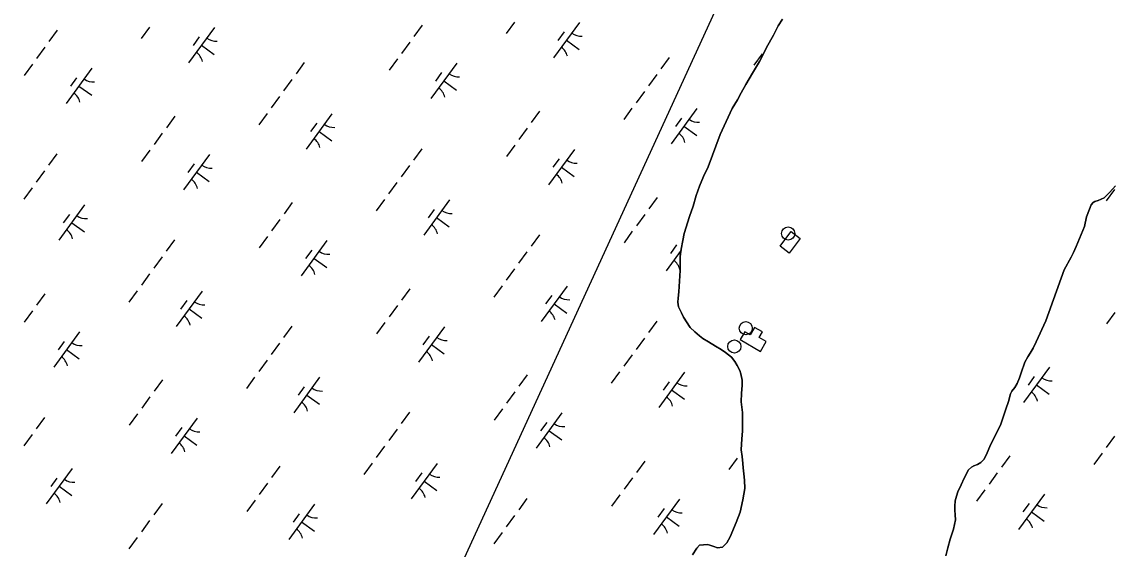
# Model space of a CAD drawing. Extents: x 3905714 to 3926767, y 183354 to 205755.
# Drawn here: x 3916850 to 3918098, y 188757 to 189359 of the extents above; entities that cross this region are included whole.
import ezdxf

# ---------------------------------------------------------------- set-up
doc = ezdxf.new("R2010")
doc.units = 0
for name, color, linetype in [('V-CHAN-DOCK', 7, 'Continuous'), ('V-DOMW-TANK', 7, 'Continuous'), ('V-TOPO-SHOR', 7, 'Continuous'), ('V-UTIL-LINE', 7, 'Continuous'), ('V-WETL-SWMP', 7, 'Continuous')]:
    doc.layers.add(name, color=color, linetype=linetype)

msp = doc.modelspace()

# ---------------------------------------------------------------- linework, layer by layer
at = {"layer": 'V-CHAN-DOCK'}
for points in [[(3917717.7, 189105.5), (3917728.6, 189119.6), (3917738.9, 189111.7), (3917726.2, 189095.2), (3917715.9, 189103.1)], [(3917670.2, 188996.4), (3917693.3, 188982.9), (3917700, 188994.3), (3917692.1, 188998.9), (3917695.7, 189005.1), (3917686.6, 189010.4), (3917681.6, 189001.9), (3917675.5, 189005.4)]]:
    msp.add_lwpolyline(points, close=True, dxfattribs=at)
at = {"layer": 'V-DOMW-TANK'}
for centre in [(3917725, 189117.5), (3917676.6, 189009.4), (3917663.6, 188988.6)]:
    msp.add_circle(centre, 7.5, dxfattribs=at)
at = {"layer": 'V-TOPO-SHOR'}
for points in [[(3917606.3, 189117.5), (3917612.3, 189136.8), (3917616.4, 189148.7), (3917619.9, 189160.8), (3917623.7, 189171.6), (3917628.2, 189182.6), (3917633.6, 189193.6), (3917647.5, 189230.5), (3917661.3, 189260.1), (3917667.1, 189270), (3917671.4, 189277.9), (3917676.8, 189287.6), (3917684.5, 189300.4), (3917692.3, 189313.7), (3917696.4, 189321.6), (3917700.3, 189329.6), (3917708.3, 189343.9), (3917713.7, 189354.3), (3917718.4, 189361.9)], [(3917905.1, 188749.7), (3917907.5, 188759), (3917910.2, 188768.8), (3917913.7, 188780), (3917916.2, 188790.9), (3917915.9, 188796.7), (3917915.5, 188801.7), (3917915.2, 188806.3), (3917915.7, 188812.4), (3917917.2, 188818), (3917918.9, 188822.6), (3917922.5, 188830.6), (3917926.1, 188838.5), (3917931.1, 188847.8), (3917934.4, 188851), (3917937, 188852.6), (3917941.2, 188854), (3917944.9, 188856.1), (3917948.5, 188859.5), (3917951.2, 188864.7), (3917956.3, 188877.2), (3917967.5, 188898.8), (3917973.4, 188917.2), (3917976.5, 188925.9), (3917979, 188934.5), (3917980.6, 188937.6), (3917983.8, 188941.9), (3917986.6, 188946.2), (3917989.2, 188952.9), (3917991.1, 188958.5), (3917995.3, 188970.5), (3917998.6, 188976.7), (3918001.4, 188981), (3918004.8, 188986.5), (3918008.3, 188994), (3918019.3, 189018), (3918040.1, 189076), (3918048.1, 189090.3), (3918051, 189095.9), (3918053.9, 189102.7), (3918063.5, 189125.5), (3918065.7, 189136.3), (3918066.3, 189138.5), (3918070.9, 189150.3), (3918073.3, 189153), (3918075.1, 189153.9), (3918079.1, 189155.1), (3918085.7, 189158.3), (3918092.3, 189164.5), (3918098.8, 189171.9)], [(3917615.9, 188750.8), (3917620.9, 188758.3), (3917623.8, 188761.8), (3917632.8, 188762.8), (3917635.6, 188761.8), (3917640, 188760.2), (3917644.4, 188758.9), (3917650, 188759.5), (3917655.1, 188764.5), (3917658.7, 188771.3), (3917665.8, 188787.6), (3917670.2, 188799.6), (3917673.2, 188813.8), (3917675.6, 188826.6), (3917675.3, 188836.1), (3917674.4, 188843.1), (3917673.7, 188850.3), (3917673.4, 188855.2), (3917672.5, 188863.1), (3917671.5, 188870.8), (3917672.3, 188883.2), (3917673.1, 188891.8), (3917672.9, 188913.2), (3917671.5, 188925.4), (3917671.8, 188935.4), (3917672.6, 188944.1), (3917672.6, 188950.2), (3917671.1, 188957.2), (3917669.8, 188961.3), (3917666.7, 188966.7), (3917664, 188971.4), (3917660.5, 188976.2), (3917653.4, 188981.7), (3917648.7, 188985), (3917642.1, 188989), (3917634.2, 188993.7), (3917627.8, 188997.5), (3917623.7, 189000.7), (3917618.5, 189005.1), (3917613.2, 189010.2), (3917605.6, 189022), (3917603.1, 189026.9), (3917600, 189033.9), (3917599, 189039.2), (3917599.3, 189043.8), (3917600.4, 189050.9), (3917601.6, 189075.3), (3917601.6, 189084.7), (3917601.9, 189091.4), (3917603, 189099.7), (3917604.8, 189109.6), (3917606.3, 189117.5)]]:
    msp.add_lwpolyline(points, dxfattribs=at)
at = {"layer": 'V-UTIL-LINE'}
msp.add_lwpolyline([(3915141.9, 186857.8), (3915602.3, 187412.4), (3917208.6, 188427.2), (3918201.9, 190592.4), (3918499.5, 191341.7), (3918705.2, 192156.6), (3920335.2, 195367.3), (3921815.2, 198099.7), (3922187.2, 198661.6)], dxfattribs=at)
at = {"layer": 'V-WETL-SWMP'}
for p, q in [((3917412.5, 189358.6), (3917403.1, 189345.7)), ((3917486.7, 189358.2), (3917457.2, 189317.9)), ((3917718.4, 189361.9), (3917713.7, 189354.3)), ((3916890.4, 189349.5), (3916881, 189336.6)), ((3916995.9, 189352.8), (3916986.4, 189339.8)), ((3917070, 189352.4), (3917040.5, 189312.1)), ((3917307.1, 189355.3), (3917297.7, 189342.4)), ((3917469.3, 189347.5), (3917462.2, 189337.8)), ((3917708.3, 189343.9), (3917700.3, 189329.6)), ((3917713.7, 189354.3), (3917708.3, 189343.9)), ((3917052.6, 189341.7), (3917045.5, 189332)), ((3917055.3, 189332.3), (3917069.8, 189321.6)), ((3917292.9, 189335.9), (3917283.5, 189323)), ((3917471.9, 189338.1), (3917486.5, 189327.4)), ((3916876.3, 189330.1), (3916866.8, 189317.2)), ((3917589.3, 189318.4), (3917579.8, 189305.4)), ((3917695.4, 189322.4), (3917686, 189309.5)), ((3917696.4, 189321.6), (3917692.3, 189313.7)), ((3917700.3, 189329.6), (3917696.4, 189321.6)), ((3916862.1, 189310.7), (3916852.6, 189297.8)), ((3916930.1, 189305.9), (3916900.5, 189265.6)), ((3917172.6, 189312.5), (3917163.1, 189299.6)), ((3917278.8, 189316.6), (3917269.3, 189303.7)), ((3917346.8, 189311.7), (3917317.2, 189271.4)), ((3917692.3, 189313.7), (3917684.5, 189300.4)), ((3916912.6, 189295.1), (3916905.5, 189285.5)), ((3917158.4, 189293.2), (3917149, 189280.3)), ((3917329.3, 189301), (3917322.2, 189291.3)), ((3917575.1, 189299), (3917565.6, 189286.1)), ((3917684.5, 189300.4), (3917676.8, 189287.6)), ((3916915.3, 189285.7), (3916929.8, 189275.1)), ((3917332, 189291.6), (3917346.5, 189280.9)), ((3917676.8, 189287.6), (3917671.4, 189277.9)), ((3917144.2, 189273.8), (3917134.8, 189260.9)), ((3917560.9, 189279.6), (3917551.4, 189266.7)), ((3917667.1, 189270), (3917661.3, 189260.1)), ((3917671.4, 189277.9), (3917667.1, 189270)), ((3917441.3, 189257), (3917431.8, 189244.1)), ((3917546.7, 189260.3), (3917537.3, 189247.4)), ((3917620.9, 189259.9), (3917591.3, 189219.6)), ((3917661.3, 189260.1), (3917647.5, 189230.5)), ((3917024.6, 189251.2), (3917015.2, 189238.2)), ((3917130, 189254.4), (3917120.6, 189241.5)), ((3917204.2, 189254.1), (3917174.7, 189213.8)), ((3917186.8, 189243.4), (3917179.7, 189233.7)), ((3917603.4, 189249.2), (3917596.4, 189239.5)), ((3917010.4, 189231.8), (3917001, 189218.9)), ((3917189.4, 189234), (3917204, 189223.3)), ((3917427.1, 189237.6), (3917417.7, 189224.7)), ((3917606.1, 189239.8), (3917620.6, 189229.1)), ((3917412.9, 189218.3), (3917403.5, 189205.4)), ((3917647.5, 189230.5), (3917633.6, 189193.6)), ((3916890.1, 189208.4), (3916880.6, 189195.5)), ((3916996.3, 189212.4), (3916986.8, 189199.5)), ((3917064.3, 189207.6), (3917034.7, 189167.3)), ((3917306.8, 189214.2), (3917297.3, 189201.3)), ((3917480.9, 189213.4), (3917451.4, 189173.1)), ((3917046.8, 189196.8), (3917039.7, 189187.2)), ((3917292.6, 189194.9), (3917283.1, 189182)), ((3917463.5, 189202.7), (3917456.4, 189193)), ((3917466.2, 189193.3), (3917480.7, 189182.6)), ((3917633.6, 189193.6), (3917628.2, 189182.6)), ((3916875.9, 189189), (3916866.5, 189176.1)), ((3917049.5, 189187.4), (3917064, 189176.8)), ((3917628.2, 189182.6), (3917623.7, 189171.6)), ((3916861.7, 189169.7), (3916852.3, 189156.8)), ((3917278.4, 189175.5), (3917268.9, 189162.6)), ((3917623.7, 189171.6), (3917619.9, 189160.8)), ((3918098.8, 189171.9), (3918092.3, 189164.5)), ((3917264.2, 189156.1), (3917254.8, 189143.2)), ((3917338.4, 189155.8), (3917308.9, 189115.5)), ((3917575.5, 189158.7), (3917566, 189145.8)), ((3917619.9, 189160.8), (3917616.4, 189148.7)), ((3918085.7, 189158.3), (3918079.1, 189155.1)), ((3918092.3, 189164.5), (3918085.7, 189158.3)), ((3918097.6, 189167.8), (3918088.1, 189154.9)), ((3916921.7, 189150), (3916892.2, 189109.7)), ((3917158.8, 189152.8), (3917149.4, 189139.9)), ((3917321, 189145), (3917313.9, 189135.4)), ((3917616.4, 189148.7), (3917612.3, 189136.8)), ((3918070.9, 189150.3), (3918066.3, 189138.5)), ((3918073.3, 189153), (3918070.9, 189150.3)), ((3918075.1, 189153.9), (3918073.3, 189153)), ((3918079.1, 189155.1), (3918075.1, 189153.9)), ((3916904.3, 189139.2), (3916897.2, 189129.5)), ((3917144.6, 189133.5), (3917135.2, 189120.6)), ((3917323.6, 189135.6), (3917338.1, 189125)), ((3917561.3, 189139.3), (3917551.8, 189126.4)), ((3917612.3, 189136.8), (3917606.3, 189117.5)), ((3918065.7, 189136.3), (3918063.5, 189125.5)), ((3918066.3, 189138.5), (3918065.7, 189136.3)), ((3916907, 189129.8), (3916921.5, 189119.2)), ((3917547.1, 189120), (3917537.7, 189107)), ((3918063.5, 189125.5), (3918053.9, 189102.7)), ((3917024.3, 189110.1), (3917014.8, 189097.2)), ((3917130.4, 189114.1), (3917121, 189101.2)), ((3917198.4, 189109.3), (3917168.9, 189069)), ((3917441, 189115.9), (3917431.5, 189103)), ((3917604.8, 189109.6), (3917603, 189099.7)), ((3917606.3, 189117.5), (3917604.8, 189109.6)), ((3917181, 189098.5), (3917173.9, 189088.8)), ((3917426.8, 189096.6), (3917417.3, 189083.6)), ((3917602.8, 189098.3), (3917585.6, 189074.8)), ((3917597.7, 189104.4), (3917590.6, 189094.7)), ((3917600.3, 189095), (3917602.2, 189093.6)), ((3917603, 189099.7), (3917601.9, 189091.4)), ((3918051, 189095.9), (3918048.1, 189090.3)), ((3918053.9, 189102.7), (3918051, 189095.9)), ((3917010.1, 189090.7), (3917000.6, 189077.8)), ((3917183.7, 189089.1), (3917198.2, 189078.5)), ((3917601.9, 189091.4), (3917601.6, 189084.7)), ((3917601.6, 189084.7), (3917601.6, 189075.3)), ((3918048.1, 189090.3), (3918040.1, 189076)), ((3916995.9, 189071.4), (3916986.5, 189058.5)), ((3917412.6, 189077.2), (3917403.1, 189064.3)), ((3917601.6, 189075.3), (3917600.4, 189050.9)), ((3918040.1, 189076), (3918019.3, 189018)), ((3917398.4, 189057.8), (3917388.9, 189044.9)), ((3917472.6, 189057.5), (3917443, 189017.2)), ((3916876.3, 189048.7), (3916866.9, 189035.8)), ((3916981.7, 189052), (3916972.3, 189039.1)), ((3917055.9, 189051.7), (3917026.4, 189011.3)), ((3917293, 189054.5), (3917283.5, 189041.6)), ((3917455.1, 189046.7), (3917448, 189037.1)), ((3917599.3, 189043.8), (3917599, 189039.2)), ((3917600.4, 189050.9), (3917599.3, 189043.8)), ((3917038.5, 189040.9), (3917031.4, 189031.2)), ((3917041.1, 189031.5), (3917055.7, 189020.9)), ((3917278.8, 189035.2), (3917269.3, 189022.3)), ((3917457.8, 189037.3), (3917472.3, 189026.7)), ((3917599, 189039.2), (3917600, 189033.9)), ((3917600, 189033.9), (3917603.1, 189026.9)), ((3916862.1, 189029.4), (3916852.7, 189016.4)), ((3917603.1, 189026.9), (3917605.6, 189022)), ((3917605.6, 189022), (3917613.2, 189010.2)), ((3918098, 189027.5), (3918088.5, 189014.6)), ((3917158.5, 189011.8), (3917149, 188998.9)), ((3917264.6, 189015.8), (3917255.2, 189002.9)), ((3917332.6, 189011), (3917303.1, 188970.7)), ((3917575.1, 189017.6), (3917565.7, 189004.7)), ((3917613.2, 189010.2), (3917618.5, 189005.1)), ((3918019.3, 189018), (3918008.3, 188994)), ((3916916, 189005.2), (3916886.4, 188964.8)), ((3916898.5, 188994.4), (3916891.4, 188984.7)), ((3917315.2, 189000.2), (3917308.1, 188990.5)), ((3917560.9, 188998.2), (3917551.5, 188985.3)), ((3917618.5, 189005.1), (3917623.7, 189000.7)), ((3917623.7, 189000.7), (3917627.8, 188997.5)), ((3917627.8, 188997.5), (3917634.2, 188993.7)), ((3917634.2, 188993.7), (3917642.1, 188989)), ((3918008.3, 188994), (3918004.8, 188986.5)), ((3916901.2, 188985), (3916915.7, 188974.4)), ((3917144.3, 188992.4), (3917134.8, 188979.5)), ((3917317.9, 188990.8), (3917332.4, 188980.2)), ((3917642.1, 188989), (3917648.7, 188985)), ((3917648.7, 188985), (3917653.4, 188981.7)), ((3917653.4, 188981.7), (3917660.5, 188976.2)), ((3918001.4, 188981), (3917998.6, 188976.7)), ((3918004.8, 188986.5), (3918001.4, 188981)), ((3917130.1, 188973.1), (3917120.6, 188960.2)), ((3917546.8, 188978.9), (3917537.3, 188966)), ((3917660.5, 188976.2), (3917664, 188971.4)), ((3917664, 188971.4), (3917666.7, 188966.7)), ((3917995.3, 188970.5), (3917991.1, 188958.5)), ((3917998.6, 188976.7), (3917995.3, 188970.5)), ((3917427.2, 188956.2), (3917417.7, 188943.3)), ((3917532.6, 188959.5), (3917523.1, 188946.6)), ((3917606.8, 188959.2), (3917577.2, 188918.9)), ((3917666.7, 188966.7), (3917669.8, 188961.3)), ((3917669.8, 188961.3), (3917671.1, 188957.2)), ((3917671.1, 188957.2), (3917672.6, 188950.2)), ((3917991.1, 188958.5), (3917989.2, 188952.9)), ((3918023.4, 188965), (3917993.9, 188924.7)), ((3917010.5, 188950.4), (3917001, 188937.5)), ((3917115.9, 188953.7), (3917106.4, 188940.8)), ((3917190.1, 188953.4), (3917160.5, 188913)), ((3917589.3, 188948.4), (3917582.2, 188938.8)), ((3917672.6, 188944.1), (3917671.8, 188935.4)), ((3917672.6, 188950.2), (3917672.6, 188944.1)), ((3917986.6, 188946.2), (3917983.8, 188941.9)), ((3917989.2, 188952.9), (3917986.6, 188946.2)), ((3918006, 188954.3), (3917998.9, 188944.6)), ((3918008.7, 188944.9), (3918023.2, 188934.2)), ((3916996.3, 188931.1), (3916986.9, 188918.1)), ((3917172.6, 188942.6), (3917165.5, 188932.9)), ((3917175.3, 188933.2), (3917189.8, 188922.6)), ((3917413, 188936.9), (3917403.5, 188924)), ((3917592, 188939), (3917606.5, 188928.4)), ((3917671.8, 188935.4), (3917671.5, 188925.4)), ((3917979, 188934.5), (3917976.5, 188925.9)), ((3917980.6, 188937.6), (3917979, 188934.5)), ((3917983.8, 188941.9), (3917980.6, 188937.6)), ((3917671.5, 188925.4), (3917672.9, 188913.2)), ((3917976.5, 188925.9), (3917973.4, 188917.2)), ((3916876, 188907.7), (3916866.5, 188894.7)), ((3916982.1, 188911.7), (3916972.7, 188898.8)), ((3917050.1, 188906.9), (3917020.6, 188866.5)), ((3917292.6, 188913.5), (3917283.2, 188900.6)), ((3917398.8, 188917.5), (3917389.3, 188904.6)), ((3917466.8, 188912.7), (3917437.3, 188872.4)), ((3917672.9, 188913.2), (3917673.1, 188891.8)), ((3917973.4, 188917.2), (3917967.5, 188898.8)), ((3917032.7, 188896.1), (3917025.6, 188886.4)), ((3917278.5, 188894.1), (3917269, 188881.2)), ((3917449.4, 188901.9), (3917442.3, 188892.2)), ((3917967.5, 188898.8), (3917956.3, 188877.2)), ((3916861.8, 188888.3), (3916852.3, 188875.4)), ((3917035.4, 188886.7), (3917049.9, 188876.1)), ((3917452, 188892.5), (3917466.6, 188881.9)), ((3917672.3, 188883.2), (3917671.5, 188870.8)), ((3917673.1, 188891.8), (3917672.3, 188883.2)), ((3918097.6, 188886.4), (3918088.2, 188873.5)), ((3917264.3, 188874.8), (3917254.8, 188861.8)), ((3917671.5, 188870.8), (3917672.5, 188863.1)), ((3917956.3, 188877.2), (3917951.2, 188864.7)), ((3917561.3, 188857.9), (3917551.9, 188845)), ((3917666.8, 188861.2), (3917657.3, 188848.3)), ((3917671.8, 188868.1), (3917671.5, 188867.7)), ((3917672.5, 188863.1), (3917673.4, 188855.2)), ((3917948.5, 188859.5), (3917944.9, 188856.1)), ((3917951.2, 188864.7), (3917948.5, 188859.5)), ((3917978, 188863.8), (3917968.6, 188850.8)), ((3918083.4, 188867), (3918074, 188854.1)), ((3916907.6, 188849.2), (3916878, 188808.9)), ((3917144.7, 188852.1), (3917135.2, 188839.2)), ((3917250.1, 188855.4), (3917240.6, 188842.5)), ((3917324.3, 188855.1), (3917294.7, 188814.7)), ((3917306.8, 188844.3), (3917299.7, 188834.6)), ((3917673.4, 188855.2), (3917673.7, 188850.3)), ((3917673.7, 188850.3), (3917674.4, 188843.1)), ((3917931.1, 188847.8), (3917926.1, 188838.5)), ((3917934.4, 188851), (3917931.1, 188847.8)), ((3917937, 188852.6), (3917934.4, 188851)), ((3917941.2, 188854), (3917937, 188852.6)), ((3917944.9, 188856.1), (3917941.2, 188854)), ((3917963.8, 188844.4), (3917954.4, 188831.5)), ((3916890.1, 188838.5), (3916883, 188828.8)), ((3917130.5, 188832.7), (3917121, 188819.8)), ((3917309.5, 188834.9), (3917324, 188824.3)), ((3917547.2, 188838.6), (3917537.7, 188825.7)), ((3917674.4, 188843.1), (3917675.3, 188836.1)), ((3917675.3, 188836.1), (3917675.6, 188826.6)), ((3917926.1, 188838.5), (3917922.5, 188830.6)), ((3916892.8, 188829.1), (3916907.3, 188818.4)), ((3917533, 188819.2), (3917523.5, 188806.3)), ((3917675.6, 188826.6), (3917673.2, 188813.8)), ((3917918.9, 188822.6), (3917917.2, 188818)), ((3917922.5, 188830.6), (3917918.9, 188822.6)), ((3917949.7, 188825), (3917940.2, 188812.1)), ((3918017.7, 188820.2), (3917988.1, 188779.9)), ((3917010.1, 188809.3), (3917000.7, 188796.4)), ((3917116.3, 188813.4), (3917106.8, 188800.5)), ((3917184.3, 188808.6), (3917154.8, 188768.2)), ((3917426.8, 188815.2), (3917417.4, 188802.3)), ((3917601, 188814.4), (3917571.4, 188774)), ((3917673.2, 188813.8), (3917670.2, 188799.6)), ((3917915.7, 188812.4), (3917915.2, 188806.3)), ((3917915.2, 188806.3), (3917915.5, 188801.7)), ((3917917.2, 188818), (3917915.7, 188812.4)), ((3918000.2, 188809.4), (3917993.1, 188799.8)), ((3917166.9, 188797.8), (3917159.8, 188788.1)), ((3917412.6, 188795.8), (3917403.2, 188782.9)), ((3917583.5, 188803.6), (3917576.4, 188793.9)), ((3917586.2, 188794.2), (3917600.7, 188783.6)), ((3917670.2, 188799.6), (3917665.8, 188787.6)), ((3917915.5, 188801.7), (3917915.9, 188796.7)), ((3917915.9, 188796.7), (3917916.2, 188790.9)), ((3918002.9, 188800), (3918017.4, 188789.4)), ((3916996, 188790), (3916986.5, 188777.1)), ((3917169.5, 188788.4), (3917184.1, 188777.7)), ((3917665.8, 188787.6), (3917658.7, 188771.3)), ((3917916.2, 188790.9), (3917913.7, 188780)), ((3916981.8, 188770.6), (3916972.3, 188757.7)), ((3917398.4, 188776.5), (3917389, 188763.5)), ((3917658.7, 188771.3), (3917655.1, 188764.5)), ((3917910.2, 188768.8), (3917907.5, 188759)), ((3917913.7, 188780), (3917910.2, 188768.8)), ((3917620.9, 188758.3), (3917615.9, 188750.8)), ((3917623.8, 188761.8), (3917620.9, 188758.3)), ((3917632.8, 188762.8), (3917623.8, 188761.8)), ((3917635.6, 188761.8), (3917632.8, 188762.8)), ((3917640, 188760.2), (3917635.6, 188761.8)), ((3917644.4, 188758.9), (3917640, 188760.2)), ((3917650, 188759.5), (3917644.4, 188758.9)), ((3917655.1, 188764.5), (3917650, 188759.5)), ((3917907.5, 188759), (3917905.1, 188749.7))]:
    msp.add_line(p, q, dxfattribs=at)
for centre, start, end in [((3917488.5, 189360.2), 233, 274.5436), ((3917071.8, 189354.4), 233, 274.5436), ((3917039.1, 189309.8), 13, 54.5436), ((3917455.8, 189315.7), 13, 54.5436), ((3916931.8, 189307.9), 233, 274.5436), ((3917348.5, 189313.7), 233, 274.5436), ((3917315.9, 189269.1), 13, 54.5436), ((3916899.2, 189263.3), 13, 54.5436), ((3917622.6, 189261.9), 233, 274.5436), ((3917206, 189256.1), 233, 274.5436), ((3917590, 189217.4), 13, 54.5436), ((3917173.3, 189211.5), 13, 54.5436), ((3917066, 189209.6), 233, 274.5436), ((3917482.7, 189215.4), 233, 274.5436), ((3917450, 189170.8), 13, 54.5436), ((3917033.4, 189165), 13, 54.5436), ((3917340.1, 189157.8), 233, 274.5436), ((3916923.5, 189152), 233, 274.5436), ((3916890.8, 189107.4), 13, 54.5436), ((3917307.5, 189113.2), 13, 54.5436), ((3917200.2, 189111.3), 233, 274.5436), ((3917167.5, 189066.7), 13, 54.5436), ((3917584.2, 189072.5), 13, 54.5436), ((3917474.3, 189059.5), 233, 274.5436), ((3917057.6, 189053.7), 233, 274.5436), ((3917025, 189009.1), 13, 54.5436), ((3917441.7, 189014.9), 13, 54.5436), ((3917334.4, 189013), 233, 274.5436), ((3916917.7, 189007.1), 233, 274.5436), ((3917301.7, 188968.4), 13, 54.5436), ((3916885, 188962.6), 13, 54.5436), ((3917608.5, 188961.2), 233, 274.5436), ((3918025.2, 188967), 233, 274.5436), ((3917191.8, 188955.3), 233, 274.5436), ((3917992.5, 188922.4), 13, 54.5436), ((3917159.2, 188910.8), 13, 54.5436), ((3917575.9, 188916.6), 13, 54.5436), ((3917051.9, 188908.8), 233, 274.5436), ((3917468.5, 188914.7), 233, 274.5436), ((3917435.9, 188870.1), 13, 54.5436), ((3917019.2, 188864.3), 13, 54.5436), ((3916909.3, 188851.2), 233, 274.5436), ((3917326, 188857), 233, 274.5436), ((3916876.7, 188806.7), 13, 54.5436), ((3917293.4, 188812.5), 13, 54.5436), ((3918019.4, 188822.2), 233, 274.5436), ((3917186.1, 188810.5), 233, 274.5436), ((3917602.7, 188816.4), 233, 274.5436), ((3917570.1, 188771.8), 13, 54.5436), ((3917986.8, 188777.6), 13, 54.5436), ((3917153.4, 188766), 13, 54.5436)]:
    msp.add_arc(centre, 17.6, start, end, dxfattribs=at)

doc.saveas('drawing.dxf')
